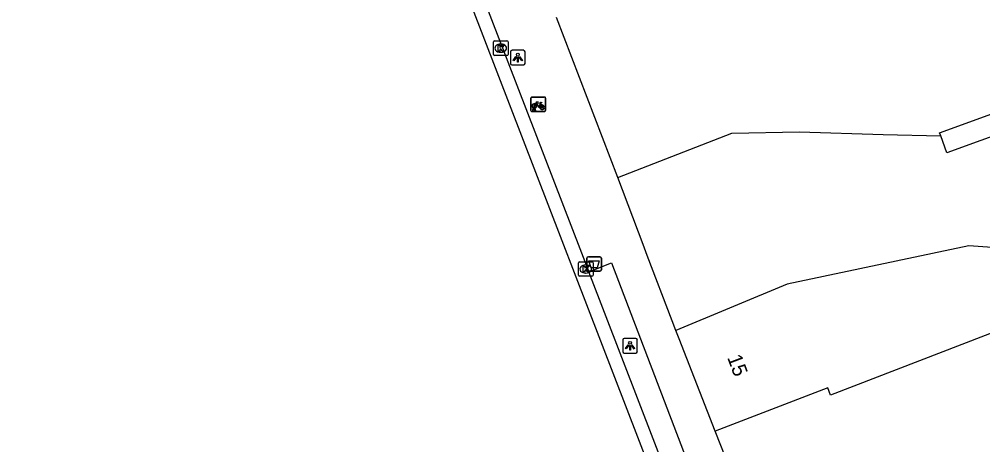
# Model space of a CAD drawing. Extents: x 160861 to 161308, y 384024 to 384878.
# Drawn here: x 160892.5 to 160958.5, y 384645.2 to 384674.4 of the extents above; entities that cross this region are included whole.
import ezdxf

# ---------------------------------------------------------------- set-up
doc = ezdxf.new("R2010")
doc.units = 0
for name, color, linetype in [('IMGEO_Afvalbak', 7, 'Continuous'), ('IMGEO_Fietsenrek', 7, 'Continuous'), ('IMGEO_Fietspad_gesloten', 7, 'Continuous'), ('IMGEO_Fietspad_open', 7, 'Continuous'), ('IMGEO_Kolk', 7, 'Continuous'), ('IMGEO_Lichtpunt', 7, 'Continuous'), ('IMGEO_Pand', 7, 'Continuous'), ('IMGEO_Pand_nummerreeks', 7, 'Continuous'), ('IMGEO_Voetpad_open', 7, 'Continuous')]:
    doc.layers.add(name, color=color, linetype=linetype)

msp = doc.modelspace()

# ---------------------------------------------------------------- linework, layer by layer
at = {"layer": 'IMGEO_Afvalbak'}
for p, q in [((160931.361, 384657.241), (160931.361, 384658.041)), ((160931.361, 384658.041), (160931.361, 384657.241)), ((160931.461, 384658.141), (160932.251, 384658.141)), ((160932.251, 384658.141), (160931.461, 384658.141)), ((160932.351, 384658.041), (160932.351, 384657.241)), ((160932.351, 384657.241), (160932.351, 384658.041)), ((160932.251, 384657.141), (160931.461, 384657.141)), ((160931.461, 384657.141), (160932.251, 384657.141))]:
    msp.add_line(p, q, dxfattribs=at)
msp.add_lwpolyline([(160931.504, 384657.855), (160932.208, 384657.855), (160932.059, 384657.385), (160931.653, 384657.385), (160931.504, 384657.855)], dxfattribs=at)
for centre, start, end in [((160931.461, 384658.041), 90, 180), ((160931.461, 384658.041), 90, 180), ((160932.251, 384658.041), 0, 90), ((160932.251, 384658.041), 360, 90), ((160931.461, 384657.241), 180, 270), ((160931.461, 384657.241), 180, 270), ((160932.251, 384657.241), 270, 0), ((160932.251, 384657.241), 270, 0)]:
    msp.add_arc(centre, 0.1, start, end, dxfattribs=at)
at = {"layer": 'IMGEO_Fietsenrek'}
for p, q in [((160927.599, 384669.087), (160928.44, 384669.087)), ((160928.44, 384669.087), (160927.599, 384669.087)), ((160927.524, 384668.162), (160927.524, 384669.003)), ((160927.524, 384669.003), (160927.524, 384668.162)), ((160928.211, 384668.636), (160928.247, 384668.541)), ((160928.524, 384669.012), (160928.524, 384668.171)), ((160928.524, 384668.171), (160928.524, 384669.012)), ((160928.449, 384668.087), (160927.608, 384668.087)), ((160927.608, 384668.087), (160928.449, 384668.087)), ((160927.651, 384668.171), (160927.69, 384668.331)), ((160927.685, 384668.171), (160927.651, 384668.171)), ((160927.72, 384668.319), (160927.685, 384668.171)), ((160927.762, 384668.343), (160927.761, 384668.347)), ((160927.803, 384668.171), (160927.769, 384668.313)), ((160927.793, 384668.354), (160927.794, 384668.347)), ((160927.801, 384668.317), (160927.836, 384668.171)), ((160927.836, 384668.171), (160927.803, 384668.171))]:
    msp.add_line(p, q, dxfattribs=at)
for points in [[(160927.858, 384668.561), (160927.806, 384668.471), (160927.766, 384668.446), (160927.767, 384668.493), (160927.822, 384668.587)], [(160927.837, 384668.613), (160927.932, 384668.777), (160928.018, 384668.763), (160928.02, 384668.754), (160927.964, 384668.743), (160927.937, 384668.698), (160928.193, 384668.657)], [(160928.133, 384668.369), (160928.083, 384668.369), (160927.892, 384668.62), (160927.873, 384668.588)], [(160928.18, 384668.632), (160927.923, 384668.673), (160927.906, 384668.644), (160928.073, 384668.424), (160928.18, 384668.632)], [(160928.228, 384668.534), (160928.198, 384668.611), (160928.089, 384668.393), (160928.132, 384668.393)], [(160928.162, 384668.393), (160928.282, 384668.392), (160928.238, 384668.506)], [(160928.258, 384668.513), (160928.313, 384668.368), (160928.163, 384668.368)], [(160928.193, 384668.657), (160928.218, 384668.706), (160928.212, 384668.71), (160928.189, 384668.714), (160928.177, 384668.721), (160928.176, 384668.724), (160928.178, 384668.729), (160928.273, 384668.714), (160928.275, 384668.704), (160928.265, 384668.691), (160928.253, 384668.685), (160928.239, 384668.691), (160928.211, 384668.636)]]:
    msp.add_lwpolyline(points, dxfattribs=at)
for centre, radius, start, end in [((160927.602, 384669.009), 0.0779, 92.4484, 184.28452), ((160927.602, 384669.009), 0.0779, 92.4484, 184.28452), ((160928.446, 384669.009), 0.0779, 2.4484, 94.28452), ((160928.446, 384669.009), 0.0779, 2.4484, 94.28452), ((160927.764, 384668.472), 0.159, 62.67661, 242.13685), ((160927.764, 384668.472), 0.129, 63.31916, 238.90302), ((160927.764, 384668.472), 0.129, 283.60429, 43.43025), ((160927.764, 384668.472), 0.159, 283.5766, 46.60424), ((160928.291, 384668.388), 0.159, 113.3408, 178.32165), ((160928.291, 384668.388), 0.159, 187.0065, 105.77075), ((160928.291, 384668.388), 0.129, 113.92302, 177.95563), ((160928.291, 384668.388), 0.129, 188.67146, 104.58832), ((160927.602, 384668.165), 0.0779, 182.4484, 274.28452), ((160927.602, 384668.165), 0.0779, 182.4484, 274.28452), ((160927.744, 384668.343), 0.0499, 12.8025, 158.69338), ((160927.764, 384668.472), 0.159, 253.99666, 271.78671), ((160927.744, 384668.343), 0.0174, 12.8025, 163.45023), ((160927.764, 384668.472), 0.129, 253.41502, 269.02044), ((160928.446, 384668.165), 0.0779, 272.4484, 4.28452), ((160928.446, 384668.165), 0.0779, 272.4484, 4.28452)]:
    msp.add_arc(centre, radius, start, end, dxfattribs=at)
at = {"layer": 'IMGEO_Fietspad_gesloten'}
msp.add_lwpolyline([(160952.428, 384599.868), (160937.604, 384638.593), (160892.484, 384755.839)], dxfattribs=at)
at = {"layer": 'IMGEO_Fietspad_open'}
for points in [[(160921.747, 384682.423), (160931.483, 384657.104)], [(160938.279, 384639.478), (160931.483, 384657.104)]]:
    msp.add_lwpolyline(points, dxfattribs=at)
at = {"layer": 'IMGEO_Kolk'}
for p, q in [((160924.957, 384672.01), (160924.957, 384672.862)), ((160925.032, 384672.936), (160925.884, 384672.936)), ((160925.445, 384672.716), (160925.47, 384672.716)), ((160925.958, 384672.862), (160925.958, 384672.01)), ((160925.884, 384671.936), (160925.032, 384671.936)), ((160925.468, 384672.156), (160925.443, 384672.156)), ((160930.782, 384656.87), (160930.782, 384657.722)), ((160930.857, 384657.796), (160931.709, 384657.796)), ((160931.27, 384657.576), (160931.295, 384657.576)), ((160931.783, 384657.722), (160931.783, 384656.87)), ((160931.709, 384656.796), (160930.857, 384656.796)), ((160931.293, 384657.016), (160931.268, 384657.016))]:
    msp.add_line(p, q, dxfattribs=at)
for points in [[(160924.957, 384672.01), (160924.957, 384672.862)], [(160925.032, 384672.936), (160925.884, 384672.936)], [(160925.278, 384672.636), (160925.401, 384672.636), (160925.401, 384672.485), (160925.531, 384672.636), (160925.695, 384672.636), (160925.549, 384672.485), (160925.702, 384672.236), (160925.55, 384672.236), (160925.465, 384672.4), (160925.401, 384672.333), (160925.401, 384672.236), (160925.278, 384672.236), (160925.278, 384672.636)], [(160925.958, 384672.862), (160925.958, 384672.01)], [(160925.884, 384671.936), (160925.032, 384671.936)], [(160930.782, 384656.87), (160930.782, 384657.722)], [(160930.857, 384657.796), (160931.709, 384657.796)], [(160931.103, 384657.496), (160931.226, 384657.496), (160931.226, 384657.345), (160931.356, 384657.496), (160931.52, 384657.496), (160931.374, 384657.345), (160931.527, 384657.096), (160931.375, 384657.096), (160931.29, 384657.26), (160931.226, 384657.193), (160931.226, 384657.096), (160931.103, 384657.096), (160931.103, 384657.496)], [(160931.783, 384657.722), (160931.783, 384656.87)], [(160931.709, 384656.796), (160930.857, 384656.796)]]:
    msp.add_lwpolyline(points, dxfattribs=at)
for centre, start, end in [((160925.034, 384672.86), 91.55205, 178.44795), ((160925.034, 384672.86), 91.55205, 178.44795), ((160925.882, 384672.86), 1.55205, 88.44795), ((160925.882, 384672.86), 1.55205, 88.44795), ((160925.034, 384672.012), 181.55205, 268.44795), ((160925.034, 384672.012), 181.55205, 268.44795), ((160925.882, 384672.012), 271.55205, 358.44795), ((160925.882, 384672.012), 271.55205, 358.44795), ((160930.859, 384657.72), 91.55205, 178.44795), ((160930.859, 384657.72), 91.55205, 178.44795), ((160931.707, 384657.72), 1.55205, 88.44795), ((160931.707, 384657.72), 1.55205, 88.44795), ((160930.859, 384656.872), 181.55205, 268.44795), ((160930.859, 384656.872), 181.55205, 268.44795), ((160931.707, 384656.872), 271.55205, 358.44795), ((160931.707, 384656.872), 271.55205, 358.44795)]:
    msp.add_arc(centre, 0.0765, start, end, dxfattribs=at)
for centre, major_axis, ratio, start_param, end_param in [((160925.444, 384672.436), (-0.387, 0.002), 0.722429, 4.712389, 7.853982), ((160925.469, 384672.436), (-0.39, 0.002), 0.717154, 1.570796, 4.712389), ((160931.269, 384657.296), (-0.387, 0.002), 0.722429, 4.712389, 7.853982), ((160931.294, 384657.296), (-0.39, 0.002), 0.717154, 1.570796, 4.712389)]:
    msp.add_ellipse(centre, major_axis=major_axis, ratio=ratio, start_param=start_param, end_param=end_param, dxfattribs=at)
at = {"layer": 'IMGEO_Lichtpunt'}
for p, q in [((160926.129, 384672.192), (160926.129, 384671.385)), ((160926.129, 384672.192), (160926.129, 384671.385)), ((160927.031, 384672.287), (160926.223, 384672.287)), ((160927.031, 384672.287), (160926.223, 384672.287)), ((160927.125, 384671.385), (160927.125, 384672.192)), ((160927.125, 384671.385), (160927.125, 384672.192)), ((160926.223, 384671.291), (160927.031, 384671.291)), ((160926.223, 384671.291), (160927.031, 384671.291)), ((160933.819, 384652.438), (160933.819, 384651.631)), ((160933.819, 384652.438), (160933.819, 384651.631)), ((160934.721, 384652.533), (160933.913, 384652.533)), ((160934.721, 384652.533), (160933.913, 384652.533)), ((160934.815, 384651.631), (160934.815, 384652.438)), ((160934.815, 384651.631), (160934.815, 384652.438)), ((160933.913, 384651.537), (160934.721, 384651.537)), ((160933.913, 384651.537), (160934.721, 384651.537))]:
    msp.add_line(p, q, dxfattribs=at)
for points in [[(160926.503, 384671.856), (160926.542, 384671.828), (160926.354, 384671.566), (160926.316, 384671.593), (160926.503, 384671.856)], [(160926.605, 384671.808), (160926.652, 384671.808), (160926.652, 384671.486), (160926.605, 384671.486), (160926.605, 384671.808)], [(160926.715, 384671.828), (160926.753, 384671.855), (160926.94, 384671.593), (160926.901, 384671.565), (160926.715, 384671.828)], [(160934.193, 384652.102), (160934.232, 384652.074), (160934.044, 384651.812), (160934.006, 384651.839), (160934.193, 384652.102)], [(160934.295, 384652.054), (160934.342, 384652.054), (160934.342, 384651.732), (160934.295, 384651.732), (160934.295, 384652.054)], [(160934.405, 384652.074), (160934.443, 384652.101), (160934.63, 384651.839), (160934.591, 384651.811), (160934.405, 384652.074)]]:
    msp.add_lwpolyline(points, dxfattribs=at)
for centre in [(160926.628, 384671.99), (160934.318, 384652.236)]:
    msp.add_circle(centre, 0.0994, dxfattribs=at)
for centre, start, end in [((160926.223, 384672.192), 90, 180), ((160926.223, 384672.192), 90, 180), ((160927.031, 384672.192), 0, 90), ((160927.031, 384672.192), 0, 90), ((160926.223, 384671.385), 180, 270), ((160926.223, 384671.385), 180, 270), ((160927.031, 384671.385), 270, 0), ((160927.031, 384671.385), 270, 360), ((160933.913, 384652.438), 90, 180), ((160933.913, 384652.438), 90, 180), ((160934.721, 384652.438), 0, 90), ((160934.721, 384652.438), 0, 90), ((160933.913, 384651.631), 180, 270), ((160933.913, 384651.631), 180, 270), ((160934.721, 384651.631), 270, 0), ((160934.721, 384651.631), 270, 360)]:
    msp.add_arc(centre, 0.0946, start, end, dxfattribs=at)
at = {"layer": 'IMGEO_Pand'}
for points in [[(160933.47, 384663.572), (160929.276, 384674.544)], [(160955.594, 384666.434), (160955.52, 384666.637), (160964.692, 384669.97)], [(160971.859, 384657.86), (160971.358, 384659.52), (160970.725, 384659.329), (160967.658, 384669.485), (160956.022, 384665.257), (160955.594, 384666.434)], [(160933.47, 384663.572), (160941.279, 384666.602), (160945.923, 384666.697), (160951.642, 384666.521), (160955.594, 384666.434)], [(160937.451, 384653.082), (160937.202, 384653.736), (160935.494, 384658.22), (160935.209, 384658.967), (160933.47, 384663.572)], [(160971.859, 384657.86), (160957.517, 384658.886), (160945.078, 384656.249), (160937.451, 384653.082)], [(160973.559, 384653.621), (160963.147, 384654.482), (160948.047, 384648.651), (160947.852, 384649.157), (160940.157, 384646.186)], [(160940.157, 384646.186), (160937.67, 384652.508), (160937.451, 384653.082)], [(160944.571, 384634.966), (160940.157, 384646.186)]]:
    msp.add_lwpolyline(points, dxfattribs=at)
at = {"layer": 'IMGEO_Voetpad_open'}
msp.add_lwpolyline([(160931.483, 384657.104), (160933.049, 384657.72), (160939.775, 384640.046), (160938.279, 384639.478)], dxfattribs=at)

# ---------------------------------------------------------------- texts
at = {"layer": 'IMGEO_Pand_nummerreeks'}
msp.add_text('15', height=1, rotation=290.52281, dxfattribs=at).set_placement((160940.96, 384651.228))

doc.saveas('drawing.dxf')
